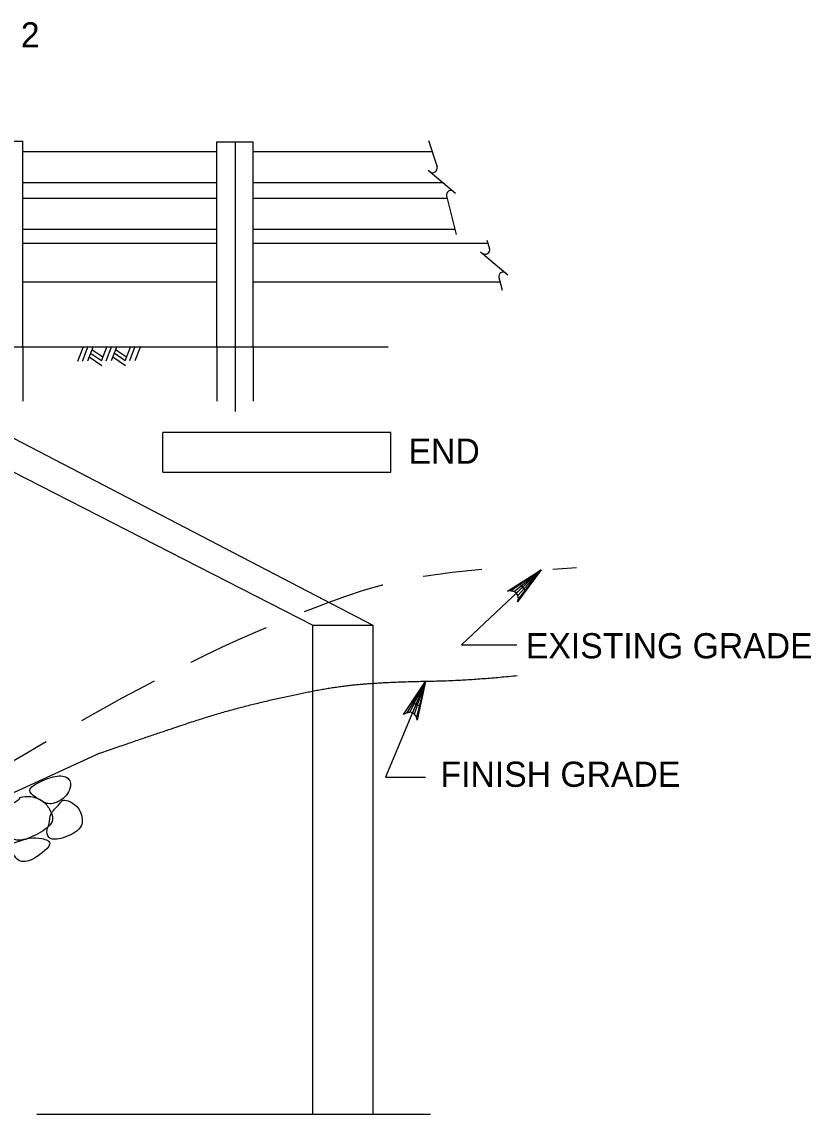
# Model space of a CAD drawing. Extents: x 638175 to 640495, y 294277 to 298435.
# Drawn here: x 638780.2 to 638874.1, y 297991.4 to 298121.5 of the extents above; entities that cross this region are included whole.
import ezdxf

# ---------------------------------------------------------------- set-up
doc = ezdxf.new("R2010")
doc.units = 0
for name, color, linetype in [('2', 7, 'Continuous'), ('3', 7, 'Continuous'), ('4', 7, 'Continuous'), ('8', 7, 'Continuous')]:
    doc.layers.add(name, color=color, linetype=linetype)

msp = doc.modelspace()

# ---------------------------------------------------------------- linework, layer by layer
at = {"layer": '2'}
for p, q in [((638803.35, 298106), (638780.28, 298106)), ((638828.97, 298106), (638807.68, 298106)), ((638803.35, 298102.31), (638780.28, 298102.31)), ((638830.3, 298102.31), (638807.68, 298102.31)), ((638803.35, 298100.46), (638780.28, 298100.46)), ((638830.74, 298100.46), (638807.68, 298100.46)), ((638803.35, 298096.76), (638780.28, 298096.76)), ((638831.66, 298096.76), (638807.68, 298096.76)), ((638803.35, 298095.1), (638780.28, 298095.1)), ((638835.59, 298095.1), (638807.68, 298095.1)), ((638803.35, 298090.48), (638780.28, 298090.48)), ((638837.04, 298090.48), (638807.68, 298090.48))]:
    msp.add_line(p, q, dxfattribs=at)
at = {"layer": '3'}
for p, q in [((638828.53, 298107.37), (638829.55, 298104.22)), ((638775.96, 298107.27), (638780.28, 298107.27)), ((638780.28, 298082.8), (638780.28, 298107.27)), ((638803.35, 298107.19), (638807.68, 298107.19)), ((638803.35, 298082.8), (638803.35, 298107.19)), ((638805.52, 298107.19), (638805.52, 298075.1)), ((638807.68, 298082.8), (638807.68, 298107.19)), ((638828.48, 298103.83), (638831.75, 298101.09)), ((638830.67, 298100.75), (638831.82, 298096.15)), ((638835.47, 298095.49), (638835.79, 298094.49)), ((638834.72, 298094.11), (638837.99, 298091.37)), ((638836.91, 298091.03), (638837.28, 298089.52)), ((638748.57, 298083.52), (638814.78, 298049.64)), ((638756.79, 298083.52), (638821.91, 298049.64)), ((638758.17, 298082.8), (638823.72, 298082.8)), ((638758.17, 298082.8), (638823.72, 298082.8)), ((638780.28, 298082.8), (638780.28, 298076.31)), ((638787.44, 298082.8), (638786.78, 298081.04)), ((638787.44, 298082.8), (638786.78, 298081.04)), ((638787.99, 298082.81), (638787.32, 298081.05)), ((638787.99, 298082.81), (638787.32, 298081.05)), ((638788.63, 298082.82), (638787.96, 298081.06)), ((638788.63, 298082.82), (638787.96, 298081.06)), ((638790.26, 298082.82), (638789.6, 298081.08)), ((638790.26, 298082.82), (638789.6, 298081.08)), ((638790.8, 298082.82), (638790.15, 298081.09)), ((638790.8, 298082.82), (638790.15, 298081.09)), ((638791.44, 298082.83), (638790.78, 298081.1)), ((638791.44, 298082.83), (638790.78, 298081.1)), ((638793.07, 298082.83), (638792.41, 298081.09)), ((638793.07, 298082.83), (638792.41, 298081.09)), ((638793.61, 298082.83), (638792.96, 298081.1)), ((638793.61, 298082.83), (638792.96, 298081.1)), ((638794.25, 298082.83), (638793.59, 298081.11)), ((638794.25, 298082.83), (638793.59, 298081.11)), ((638803.35, 298082.8), (638803.35, 298076.31)), ((638807.68, 298082.8), (638807.68, 298076.31)), ((638788.16, 298081.59), (638789.66, 298080.56)), ((638788.16, 298081.59), (638789.66, 298080.56)), ((638788.33, 298082.04), (638789.62, 298081.15)), ((638788.33, 298082.04), (638789.62, 298081.15)), ((638788.49, 298082.47), (638789.78, 298081.58)), ((638788.49, 298082.47), (638789.78, 298081.58)), ((638790.97, 298081.61), (638792.47, 298080.57)), ((638790.97, 298081.61), (638792.47, 298080.57)), ((638791.14, 298082.05), (638792.43, 298081.16)), ((638791.14, 298082.05), (638792.43, 298081.16)), ((638791.3, 298082.48), (638792.59, 298081.59)), ((638791.3, 298082.48), (638792.59, 298081.59)), ((638841.94, 298056.23), (638832.45, 298047.3)), ((638814.78, 298049.64), (638821.91, 298049.64)), ((638814.78, 298041.79), (638814.78, 298049.64)), ((638821.91, 298049.64), (638821.91, 298042.69)), ((638832.45, 298047.3), (638839.05, 298047.3)), ((638821.91, 298042.69), (638821.91, 297991.42)), ((638828.17, 298042.95), (638823.41, 298031.56)), ((638814.78, 297991.42), (638814.78, 298041.79)), ((638789.43, 298034.4), (638757.84, 298019.92)), ((638823.41, 298031.56), (638828.18, 298031.56)), ((638781.95, 297991.42), (638828.77, 297991.42))]:
    msp.add_line(p, q, dxfattribs=at)
for points in [[(638839.39, 298054.51), (638840.07, 298053.79), (638841.88, 298056.18)], [(638826.58, 298040.42), (638827.49, 298040.04), (638828.17, 298042.95)]]:
    msp.add_lwpolyline(points, close=True, dxfattribs=at)
for centre, start, end in [((638829.04, 298104.05), 227.8504, 17.8504), ((638831.19, 298100.87), 49.9832, 192.5218), ((638831.19, 298100.87), 49.9832, 49.9972), ((638835.28, 298094.33), 227.8504, 17.8504), ((638837.43, 298091.15), 49.9832, 192.5218), ((638837.43, 298091.14), 49.9832, 49.9972)]:
    msp.add_arc(centre, 0.533, start, end, dxfattribs=at)
for points, degree in [([(638789.43, 298034.4), (638797.21, 298037.09), (638804.36, 298039.42), (638811.5, 298041.16), (638818.25, 298042.47), (638824.6, 298042.91), (638833.14, 298043.05), (638839.1, 298043.64)], 2), ([(638781.29, 298029.57), (638781.54, 298029.31), (638782.4, 298028.76), (638783.51, 298028.12), (638785.49, 298029.05), (638786.25, 298030.98), (638785.16, 298031.89), (638783.14, 298031.45), (638780.96, 298030.31), (638781.05, 298029.83), (638781.29, 298029.57)], 3), ([(638779.88, 298029.01), (638779.83, 298028.93), (638779.49, 298028.64), (638777.91, 298027.73), (638777.11, 298026.29), (638778.12, 298025.24), (638779.32, 298023.61), (638781.9, 298024.62), (638784.12, 298026.03), (638783.57, 298027.63), (638782.78, 298028.75), (638781.18, 298029.36), (638779.83, 298029.15), (638779.94, 298029.1), (638779.88, 298029.01)], 3), ([(638783.42, 298026.07), (638783.35, 298025.77), (638783.05, 298025.4), (638783.2, 298024.18), (638784.54, 298024.01), (638787.44, 298025.26), (638787.34, 298027.02), (638786.83, 298028.12), (638785.57, 298028.82), (638784.92, 298028.86), (638784.62, 298028.24), (638783.44, 298027.21), (638783.48, 298026.37), (638783.42, 298026.07)], 3), ([(638779.43, 298023.79), (638779.01, 298023.64), (638778.7, 298023.54), (638779.41, 298021.48), (638781.13, 298021.31), (638784.25, 298023.77), (638782.41, 298024.3), (638781.22, 298024.4), (638779.84, 298023.93), (638779.43, 298023.79)], 3)]:
    msp.add_open_spline(points, degree=degree, dxfattribs=at)
at = {"layer": '4'}
for p, q in [((638824.06, 298072.57), (638796.91, 298072.57)), ((638796.91, 298067.87), (638796.91, 298072.57)), ((638824.06, 298072.57), (638796.91, 298072.57)), ((638796.91, 298067.87), (638796.91, 298072.57)), ((638824.06, 298067.87), (638824.06, 298072.57)), ((638824.06, 298067.87), (638824.06, 298072.57)), ((638796.91, 298067.87), (638824.06, 298067.87)), ((638796.91, 298067.87), (638824.06, 298067.87))]:
    msp.add_line(p, q, dxfattribs=at)
for points in [[(638841.94, 298056.23), (638839.14, 298052.4), (638839.23, 298052.83), (638839.16, 298053.18), (638838.98, 298053.45), (638838.73, 298053.64), (638838.38, 298053.74), (638837.94, 298053.67), (638841.94, 298056.23), (638838.38, 298053.74), (638838.73, 298053.64), (638841.94, 298056.23), (638838.98, 298053.45), (638839.16, 298053.18), (638841.94, 298056.23), (638839.23, 298052.83)], [(638828.17, 298042.95), (638827.18, 298038.31), (638827.09, 298038.74), (638826.87, 298039.03), (638826.61, 298039.2), (638826.3, 298039.27), (638825.94, 298039.22), (638825.57, 298038.99), (638828.17, 298042.95), (638825.94, 298039.22), (638826.3, 298039.27), (638828.17, 298042.95), (638826.61, 298039.2), (638826.87, 298039.03), (638828.17, 298042.95), (638827.09, 298038.74)]]:
    msp.add_lwpolyline(points, dxfattribs=at)
at = {"layer": '8'}
for p, q in [((638827.91, 298055.47), (638828.24, 298055.53)), ((638828.24, 298055.53), (638831.33, 298055.97)), ((638831.33, 298055.97), (638834.86, 298056.32)), ((638843.32, 298056.32), (638846.15, 298056.51)), ((638820.8, 298053.79), (638823.05, 298054.44)), ((638823.05, 298054.44), (638823.09, 298054.45)), ((638816.61, 298052.34), (638818.68, 298053.09)), ((638818.68, 298053.09), (638820.8, 298053.79)), ((638813.79, 298051.25), (638814.54, 298051.55)), ((638814.54, 298051.55), (638816.61, 298052.34)), ((638806.13, 298048.01), (638808.24, 298048.94)), ((638808.24, 298048.94), (638809.24, 298049.37)), ((638804.04, 298047.05), (638806.13, 298048.01)), ((638801.97, 298046.07), (638804.04, 298047.05)), ((638800.3, 298045.25), (638801.97, 298046.07)), ((638793.98, 298041.99), (638795.92, 298043.02)), ((638792.09, 298040.97), (638793.98, 298041.99)), ((638788.49, 298038.96), (638790.26, 298039.96)), ((638790.26, 298039.96), (638792.09, 298040.97)), ((638787.3, 298038.27), (638788.49, 298038.96)), ((638780.63, 298034.36), (638782.11, 298035.24)), ((638782.11, 298035.24), (638783.05, 298035.79)), ((638779.14, 298033.48), (638780.63, 298034.36))]:
    msp.add_line(p, q, dxfattribs=at)

# ---------------------------------------------------------------- texts
at = {"layer": '4'}
for s, p in [('L BRGS. ABUT. 2', (638750.16, 298118.43)), ('END', (638826.16, 298068.86)), ('END', (638826.16, 298068.86)), ('EXISTING GRADE', (638840.12, 298045.69)), ('FINISH GRADE', (638829.96, 298030.39))]:
    msp.add_text(s, height=3, dxfattribs=at).set_placement(p)

doc.saveas('drawing.dxf')
